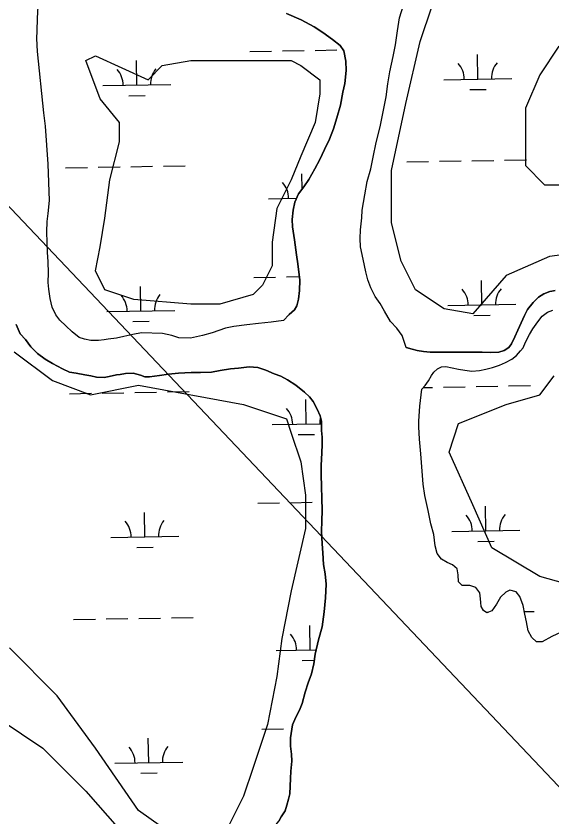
# Model space of a CAD drawing. Extents: x 3903937 to 3942190, y 260677 to 286651.
# Drawn here: x 3930743 to 3931532, y 274704 to 275883 of the extents above; entities that cross this region are included whole.
import ezdxf

# ---------------------------------------------------------------- set-up
doc = ezdxf.new("R2010")
doc.units = 0
for name, color, linetype in [('V-SITE-VEGE', 7, 'Continuous'), ('V-TOPO-SHOR', 7, 'Continuous'), ('V-UTIL-LINE', 7, 'Continuous'), ('V-WETL-SWMP', 7, 'Continuous')]:
    doc.layers.add(name, color=color, linetype=linetype)

msp = doc.modelspace()

# ---------------------------------------------------------------- linework, layer by layer
at = {"layer": 'V-SITE-VEGE'}
for points in [[(3931584.1, 275536.2), (3931527.9, 275529.1), (3931464.6, 275501), (3931415.4, 275444.7), (3931373.3, 275451.8), (3931331.1, 275479.9), (3931310, 275522.1), (3931295.9, 275578.3), (3931295.9, 275655.7), (3931317, 275754.2), (3931338.1, 275845.6), (3931373.3, 275951.1)], [(3931542, 275838.6), (3931513.8, 275796.4), (3931492.8, 275747.1), (3931492.8, 275704.9), (3931492.8, 275662.7), (3931520.9, 275634.6), (3931549, 275634.6)], [(3930740.6, 275388.5), (3930796.9, 275346.3), (3930853.1, 275325.2), (3930923.4, 275339.2), (3931078, 275311.1), (3931141.3, 275290), (3931148.3, 275268.9), (3931162.4, 275226.7), (3931169.4, 275177.5), (3931169.4, 275128.3), (3931148.3, 275036.8), (3931134.3, 274966.5), (3931127.2, 274910.2), (3931113.2, 274839.9), (3931092.1, 274776.6), (3931078, 274734.4), (3931056.9, 274692.2)], [(3931563, 275043.9), (3931513.8, 275057.9), (3931443.5, 275100.1), (3931415.4, 275163.4), (3931380.3, 275240.8), (3931394.3, 275283), (3931464.6, 275311.1), (3931513.8, 275325.2), (3931534.9, 275353.3)], [(3930972.6, 274678.2), (3930923.4, 274713.3), (3930860.1, 274804.8), (3930803.9, 274882.1), (3930733.6, 274952.4)], [(3930677.4, 274643), (3930635.2, 274741.5), (3930564.9, 274825.9), (3930557.9, 274854), (3930550.9, 274903.2), (3930579, 274938.4), (3930600.1, 274938.4), (3930642.2, 274910.2), (3930684.4, 274868.1), (3930719.5, 274847), (3930782.8, 274804.8), (3930846.1, 274741.5), (3930895.3, 274685.2)]]:
    msp.add_lwpolyline(points, dxfattribs=at)
msp.add_lwpolyline([(3931078, 275817.5), (3931148.3, 275817.5), (3931162.4, 275810.4), (3931190.5, 275789.3), (3931190.5, 275768.2), (3931183.5, 275726), (3931162.4, 275676.8), (3931148.3, 275641.6), (3931127.2, 275599.4), (3931120.2, 275550.2), (3931120.2, 275515.1), (3931106.1, 275486.9), (3931092.1, 275472.9), (3931042.9, 275458.8), (3931000.7, 275458.8), (3930916.4, 275465.8), (3930874.2, 275479.9), (3930860.1, 275508), (3930867.2, 275543.2), (3930874.2, 275585.4), (3930881.2, 275641.6), (3930895.3, 275697.9), (3930895.3, 275726), (3930867.2, 275761.2), (3930846.1, 275817.5), (3930860.1, 275824.5), (3930937.5, 275789.3), (3930958.5, 275810.4), (3931000.7, 275817.5)], close=True, dxfattribs=at)
at = {"layer": 'V-TOPO-SHOR'}
for points in [[(3931294.1, 275433.2), (3931285.4, 275448.3), (3931278.8, 275459.5), (3931271.9, 275469.8), (3931265.3, 275482.9), (3931261.1, 275494.7), (3931257.8, 275506.2), (3931254, 275524.9), (3931250, 275543), (3931249.5, 275555.6), (3931249.9, 275568.3), (3931251.9, 275585.6), (3931252.7, 275597.3), (3931256.3, 275619.8), (3931259.9, 275639.3), (3931265.1, 275658), (3931268.5, 275675.1), (3931273.1, 275696.9), (3931278.8, 275720), (3931283, 275739.3), (3931287.8, 275764.2), (3931290.4, 275783.2), (3931293.4, 275800.9), (3931298.2, 275823.4), (3931301.4, 275840.7), (3931304.6, 275861), (3931307.6, 275880.3), (3931316.4, 275908.7)], [(3930836, 275409.7), (3930825.7, 275417.9), (3930816.4, 275426.9), (3930808, 275435.2), (3930802.1, 275442.8), (3930796.5, 275454.5), (3930793.7, 275466.9), (3930791.4, 275480.6), (3930790.8, 275490.7), (3930791.2, 275504.8), (3930790.6, 275521), (3930789.8, 275535.1), (3930789.2, 275549.4), (3930788.8, 275565.1), (3930789.3, 275580.6), (3930790.7, 275592), (3930792.5, 275611.6), (3930790.7, 275665), (3930786.6, 275721), (3930784.2, 275740.7), (3930775, 275830.6), (3930774, 275849.9), (3930774.2, 275861.3), (3930775, 275879.4), (3930776.6, 275907)], [(3931136.6, 275434.7), (3931145.3, 275443.7), (3931153.1, 275450.2), (3931156.5, 275456.4), (3931158.9, 275466.3), (3931160.5, 275478.9), (3931160.9, 275494.2), (3931158.1, 275518.2), (3931156, 275531.2), (3931153, 275553.3), (3931150.2, 275572.7), (3931149.4, 275583.5), (3931151, 275597.2), (3931153.6, 275608.9), (3931158.8, 275621.1), (3931166.8, 275631.4), (3931174.2, 275642.1), (3931182.7, 275657.8), (3931190.1, 275671.8), (3931197.3, 275686.5), (3931204.4, 275701.8), (3931210.4, 275716.9), (3931215.2, 275733), (3931220.8, 275751.9), (3931224, 275771), (3931227, 275783.9), (3931229.2, 275802.8), (3931228.4, 275816.7), (3931225.4, 275831.6), (3931220.1, 275839.4), (3931209.1, 275848.4), (3931194.8, 275858.9), (3931181.7, 275867.3), (3931162.8, 275877.2), (3931141, 275886.8)], [(3931317.5, 275395), (3931326.1, 275392.4), (3931333.6, 275390.6), (3931342.8, 275389.2), (3931352.5, 275388.2), (3931363.5, 275388.2), (3931374.8, 275388.2), (3931384.4, 275387.8), (3931396.3, 275387.8), (3931405.8, 275388), (3931417, 275387.9), (3931429.3, 275387.9), (3931441.6, 275387.3), (3931453.8, 275388.1), (3931461.5, 275390.5), (3931468.3, 275395.1), (3931472.1, 275400.4), (3931476.9, 275410.8), (3931481.6, 275420.5), (3931486.6, 275431.2), (3931491.4, 275442.2), (3931496, 275450.7), (3931504.3, 275461.3), (3931512.1, 275468.8), (3931519.9, 275473.8), (3931528.4, 275477.3), (3931531.6, 275477.9), (3931536.6, 275478.7)], [(3931340.1, 275333.5), (3931345.3, 275338.7), (3931349.9, 275345.8), (3931354.3, 275353.6), (3931358.1, 275358.8), (3931363.4, 275363.5), (3931369, 275366.5), (3931375.8, 275366.9), (3931384.9, 275365.1), (3931394.1, 275362.9), (3931403.4, 275361.3), (3931414, 275359.9), (3931425.3, 275361.1), (3931434.6, 275362.9), (3931444.4, 275365.4), (3931454.7, 275369), (3931463.5, 275373), (3931472.6, 275377.5), (3931479.4, 275383.1), (3931485.6, 275389.9), (3931489.2, 275394.6), (3931492.8, 275402.6), (3931498.9, 275414.1), (3931503.7, 275422.5), (3931510.9, 275432.8), (3931517.3, 275441), (3931525.4, 275446.9), (3931532.8, 275450.1)], [(3931133.6, 274703.6), (3931139.2, 274712.7), (3931141.6, 274720.7), (3931144.2, 274729.6), (3931146, 274737.6), (3931147, 274760), (3931147.4, 274771.2), (3931149.2, 274785.5), (3931148.6, 274796), (3931146.9, 274807.6), (3931146.9, 274819.9), (3931150.1, 274839), (3931155.1, 274850.5), (3931160.2, 274860.7), (3931164.4, 274870.8), (3931168.8, 274887.1), (3931173, 274901.2), (3931177.8, 274914.5), (3931181.2, 274929), (3931183.2, 274943.2), (3931188.4, 274964.4), (3931193.6, 274983.3), (3931196.8, 275005.8), (3931198.8, 275026.1), (3931199.6, 275046.6), (3931198, 275061.5), (3931195.6, 275075.4), (3931194.5, 275092.7), (3931193.9, 275105.8), (3931192.7, 275124.1), (3931193.1, 275139.5), (3931193.5, 275154.8), (3931193.3, 275173.1), (3931192.6, 275189.8), (3931192.2, 275207.9), (3931192.2, 275221.2), (3931193, 275239.7), (3931193.8, 275252.2), (3931193.6, 275263), (3931192.6, 275272.9), (3931192.9, 275281.5), (3931192.9, 275286.6), (3931190.7, 275294.4), (3931186.5, 275303.9), (3931180.4, 275315.3), (3931175.2, 275322), (3931167.5, 275329.2), (3931155.1, 275339.2), (3931142.6, 275347.3), (3931132.7, 275352.7), (3931122.9, 275356.3), (3931111, 275361.5), (3931099.1, 275365.5), (3931086.1, 275366.5), (3931070.4, 275364.3), (3931058.7, 275363.5), (3931043.8, 275361.1), (3931030.8, 275358.8), (3931014.9, 275358), (3931001.2, 275358), (3930982.5, 275357.2), (3930967.8, 275355.8), (3930954.5, 275353.9), (3930939.8, 275351.7), (3930933, 275351.9), (3930926.4, 275354.1), (3930915.5, 275356.9), (3930904.4, 275356.7), (3930896.6, 275355.1), (3930891, 275354.5), (3930880.5, 275352.3), (3930872.9, 275350.8), (3930861.6, 275351.2), (3930853.4, 275353), (3930844.5, 275354.4), (3930831.6, 275357), (3930821.8, 275358.8), (3930811.9, 275363.3), (3930797, 275371.1), (3930786.2, 275377.7), (3930774.7, 275386.2), (3930765, 275396), (3930757.4, 275406.7), (3930749.5, 275414.9), (3930743.3, 275428.8)], [(3931136.6, 275434.7), (3931118.9, 275432.2), (3931100.2, 275430.2), (3931082.9, 275428.2), (3931063.8, 275426), (3931051.4, 275423.5), (3931032, 275416.7), (3931017.6, 275412.6), (3930999.9, 275408.4), (3930982.6, 275409), (3930972.5, 275412.4), (3930958.6, 275415.6), (3930927.9, 275416.6), (3930915, 275414.2), (3930901.9, 275411.1), (3930891.1, 275408.7), (3930879, 275407.3), (3930873, 275406.1), (3930864.5, 275405.3), (3930853.5, 275405.2), (3930844, 275407), (3930836, 275409.7)], [(3931317.5, 275395), (3931311.2, 275412.7), (3931303.6, 275423.4), (3931294.1, 275433.2)], [(3931545.4, 274975.6), (3931531.6, 274969.5), (3931517.1, 274961.3), (3931508.8, 274961.5), (3931502, 274967.7), (3931496.8, 274977.5), (3931494.1, 274990.8), (3931491.7, 275002.3), (3931489.5, 275014.8), (3931484.5, 275028.2), (3931479, 275034.9), (3931469.8, 275037.3), (3931463.9, 275034.4), (3931456.1, 275027.4), (3931450.3, 275017.1), (3931443.4, 275007.1), (3931436, 275004.2), (3931431.2, 275007.5), (3931427.7, 275013.3), (3931426.9, 275019.5), (3931426.7, 275025), (3931425.7, 275033.6), (3931419.7, 275041.6), (3931410.8, 275044.4), (3931399.6, 275044.4), (3931394.1, 275049.9), (3931393.9, 275060.1), (3931392.3, 275068.8), (3931385.3, 275074.8), (3931377.6, 275078.2), (3931369.2, 275083.2), (3931363.1, 275091.7), (3931359.9, 275102.9), (3931357.9, 275119.6), (3931353.6, 275135.1), (3931349.4, 275154.8), (3931344.5, 275176.7), (3931342.2, 275193.7), (3931340.4, 275219.1), (3931338.8, 275238.1), (3931337, 275260), (3931335.8, 275278), (3931335.9, 275286.6), (3931337.3, 275308.7), (3931340.1, 275333.5)], [(3931152.9, 274529.4), (3931147.2, 274533.8), (3931137.6, 274540.1), (3931129.2, 274546.3), (3931121.6, 274553.5), (3931111.8, 274563.9), (3931100.8, 274577.4), (3931092.9, 274587.5), (3931087.6, 274598.4), (3931086, 274608.1), (3931086.3, 274624.4), (3931089.6, 274639.6), (3931094.9, 274650.7), (3931109.1, 274671.2), (3931117.2, 274681), (3931129.7, 274697.3), (3931133.6, 274703.6)]]:
    msp.add_lwpolyline(points, dxfattribs=at)
at = {"layer": 'V-UTIL-LINE'}
msp.add_lwpolyline([(3921517.4, 284435.9), (3929017.8, 277413.5), (3932265.6, 273984.1), (3936271.1, 267959.1), (3937259.2, 266527.6)], dxfattribs=at)
at = {"layer": 'V-WETL-SWMP'}
for p, q in [((3931087.2, 275830.8), (3931119.2, 275831.3)), ((3931135.2, 275831.6), (3931167.2, 275832.2)), ((3931183.2, 275832.4), (3931215.2, 275833)), ((3931422.8, 275790.2), (3931422.2, 275826.2)), ((3930921, 275781.4), (3930920.4, 275817.4)), ((3931372.9, 275789.3), (3931472.8, 275791.1)), ((3930871, 275780.5), (3930971, 275782.3)), ((3931411.1, 275774.6), (3931435.1, 275775)), ((3930909.3, 275765.7), (3930933.3, 275766.2)), ((3930864.3, 275660.3), (3930896.3, 275660.9)), ((3930912.3, 275661.1), (3930944.3, 275661.7)), ((3930960.3, 275662), (3930992.3, 275662.6)), ((3931318.1, 275668.3), (3931350.1, 275668.9)), ((3931366.1, 275669.1), (3931398.1, 275669.7)), ((3931414.1, 275670), (3931446.1, 275670.5)), ((3931462.1, 275670.8), (3931494.1, 275671.4)), ((3930816.3, 275659.5), (3930848.3, 275660)), ((3931164.2, 275628.1), (3931163.8, 275650.8)), ((3931114.5, 275614), (3931156.1, 275614.7)), ((3931093.1, 275498.1), (3931125.1, 275498.7)), ((3931141.1, 275499), (3931160.3, 275499.3)), ((3930926.9, 275448.8), (3930926.2, 275484.8)), ((3931428.7, 275457.6), (3931428.1, 275493.6)), ((3930876.9, 275447.9), (3930976.9, 275449.6)), ((3931378.7, 275456.7), (3931478.7, 275458.5)), ((3931417, 275442), (3931441, 275442.4)), ((3930743.3, 275428.8), (3930749.5, 275414.9)), ((3930915.1, 275433.1), (3930939.1, 275433.5)), ((3930749.5, 275414.9), (3930757.4, 275406.7)), ((3930757.4, 275406.7), (3930765, 275396)), ((3930765, 275396), (3930774.7, 275386.2)), ((3930774.7, 275386.2), (3930786.2, 275377.7)), ((3930786.2, 275377.7), (3930797, 275371.1)), ((3930797, 275371.1), (3930811.9, 275363.3)), ((3931070.4, 275364.3), (3931086.1, 275366.5)), ((3931086.1, 275366.5), (3931099.1, 275365.5)), ((3930811.9, 275363.3), (3930821.8, 275358.8)), ((3930821.8, 275358.8), (3930831.6, 275357)), ((3930831.6, 275357), (3930844.5, 275354.4)), ((3930844.5, 275354.4), (3930853.4, 275353)), ((3930880.5, 275352.3), (3930891, 275354.5)), ((3930891, 275354.5), (3930896.6, 275355.1)), ((3930896.6, 275355.1), (3930904.4, 275356.7)), ((3930904.4, 275356.7), (3930915.5, 275356.9)), ((3930915.5, 275356.9), (3930926.4, 275354.1)), ((3930926.4, 275354.1), (3930933, 275351.9)), ((3930954.5, 275353.9), (3930967.8, 275355.8)), ((3930967.8, 275355.8), (3930982.5, 275357.2)), ((3930982.5, 275357.2), (3931001.2, 275358)), ((3931001.2, 275358), (3931014.9, 275358)), ((3931014.9, 275358), (3931030.8, 275358.8)), ((3931030.8, 275358.8), (3931043.8, 275361.1)), ((3931043.8, 275361.1), (3931058.7, 275363.5)), ((3931058.7, 275363.5), (3931070.4, 275364.3)), ((3931099.1, 275365.5), (3931111, 275361.5)), ((3931111, 275361.5), (3931122.9, 275356.3)), ((3931122.9, 275356.3), (3931132.7, 275352.7)), ((3930853.4, 275353), (3930861.6, 275351.2)), ((3930861.6, 275351.2), (3930872.9, 275350.8)), ((3930872.9, 275350.8), (3930880.5, 275352.3)), ((3930933, 275351.9), (3930939.8, 275351.7)), ((3930939.8, 275351.7), (3930954.5, 275353.9)), ((3931132.7, 275352.7), (3931142.6, 275347.3)), ((3931142.6, 275347.3), (3931155.1, 275339.2)), ((3931155.1, 275339.2), (3931167.5, 275329.2)), ((3931342.6, 275336), (3931356, 275336.2)), ((3931372, 275336.5), (3931404, 275337.1)), ((3931420, 275337.4), (3931452, 275337.9)), ((3931468, 275338.2), (3931500, 275338.8)), ((3930822.2, 275326.8), (3930854.2, 275327.4)), ((3930870.2, 275327.7), (3930902.1, 275328.2)), ((3930918.1, 275328.5), (3930950.1, 275329.1)), ((3930966.1, 275329.4), (3930998.1, 275329.9)), ((3931167.5, 275329.2), (3931175.2, 275322)), ((3931175.2, 275322), (3931180.4, 275315.3)), ((3931170.3, 275282.2), (3931169.7, 275318.2)), ((3931180.4, 275315.3), (3931186.5, 275303.9)), ((3931186.5, 275303.9), (3931190.7, 275294.4)), ((3931190.7, 275294.4), (3931192.9, 275286.6)), ((3931192.9, 275286.6), (3931192.9, 275281.5)), ((3931120.3, 275281.3), (3931192.9, 275282.6)), ((3931192.9, 275281.5), (3931192.6, 275272.9)), ((3931192.6, 275272.9), (3931193.6, 275263)), ((3931158.6, 275266.6), (3931182.6, 275267)), ((3931193.6, 275263), (3931193.8, 275252.2)), ((3931193.8, 275252.2), (3931193, 275239.7)), ((3931193, 275239.7), (3931192.2, 275221.2)), ((3931192.2, 275221.2), (3931192.2, 275207.9)), ((3931192.2, 275207.9), (3931192.6, 275189.8)), ((3931192.6, 275189.8), (3931193.3, 275173.1)), ((3931098.9, 275165.5), (3931130.9, 275166.1)), ((3931146.9, 275166.3), (3931178.9, 275166.9)), ((3931193.3, 275173.1), (3931193.5, 275154.8)), ((3931193.5, 275154.8), (3931193.1, 275139.5)), ((3931434.6, 275125), (3931433.9, 275161)), ((3930932.7, 275116.1), (3930932.1, 275152.1)), ((3931193.1, 275139.5), (3931192.7, 275124.1)), ((3931192.7, 275124.1), (3931193.9, 275105.8)), ((3931384.6, 275124.1), (3931484.6, 275125.9)), ((3930882.7, 275115.3), (3930982.7, 275117)), ((3931422.8, 275109.3), (3931446.8, 275109.8)), ((3930921, 275100.5), (3930945, 275100.9)), ((3931193.9, 275105.8), (3931194.5, 275092.7)), ((3931194.5, 275092.7), (3931195.6, 275075.4)), ((3931195.6, 275075.4), (3931198, 275061.5)), ((3931198, 275061.5), (3931199.6, 275046.6)), ((3931199.6, 275046.6), (3931198.8, 275026.1)), ((3931198.8, 275026.1), (3931196.8, 275005.8)), ((3931196.8, 275005.8), (3931193.6, 274983.3)), ((3931435, 275004.9), (3931437.9, 275004.9)), ((3931491.1, 275005.9), (3931505.8, 275006.1)), ((3930828, 274994.2), (3930860, 274994.8)), ((3930876, 274995.1), (3930908, 274995.6)), ((3930924, 274995.9), (3930956, 274996.5)), ((3930972, 274996.7), (3931004, 274997.3)), ((3931176.2, 274949.6), (3931175.5, 274985.6)), ((3931193.6, 274983.3), (3931188.4, 274964.4)), ((3931188.4, 274964.4), (3931183.2, 274943.2)), ((3931126.2, 274948.7), (3931184.8, 274949.7)), ((3931183.2, 274943.2), (3931181.2, 274929)), ((3931164.4, 274933.9), (3931181.9, 274934.3)), ((3931181.2, 274929), (3931177.8, 274914.5)), ((3931177.8, 274914.5), (3931173, 274901.2)), ((3931173, 274901.2), (3931168.8, 274887.1)), ((3931168.8, 274887.1), (3931164.4, 274870.8)), ((3931164.4, 274870.8), (3931160.2, 274860.7)), ((3931160.2, 274860.7), (3931155.1, 274850.5)), ((3931155.1, 274850.5), (3931150.1, 274839)), ((3931150.1, 274839), (3931146.9, 274819.9)), ((3931104.8, 274832.9), (3931136.8, 274833.4)), ((3930938.6, 274783.5), (3930937.9, 274819.5)), ((3931146.9, 274819.9), (3931146.9, 274807.6)), ((3931146.9, 274807.6), (3931148.6, 274796)), ((3931148.6, 274796), (3931149.2, 274785.5)), ((3930888.6, 274782.6), (3930988.6, 274784.4)), ((3931149.2, 274785.5), (3931147.4, 274771.2)), ((3930926.9, 274767.9), (3930950.9, 274768.3)), ((3931147.4, 274771.2), (3931147, 274760)), ((3931147, 274760), (3931146, 274737.6)), ((3931144.2, 274729.6), (3931141.6, 274720.7)), ((3931146, 274737.6), (3931144.2, 274729.6)), ((3931141.6, 274720.7), (3931139.2, 274712.7)), ((3931139.2, 274712.7), (3931133.6, 274703.6)), ((3931133.6, 274703.6), (3931129.7, 274697.3))]:
    msp.add_line(p, q, dxfattribs=at)
for points in [[(3931294.1, 275433.2), (3931285.4, 275448.3), (3931278.8, 275459.5), (3931271.9, 275469.8), (3931265.3, 275482.9), (3931261.1, 275494.7), (3931257.8, 275506.2), (3931254, 275524.9), (3931250, 275543), (3931249.5, 275555.6), (3931249.9, 275568.3), (3931251.9, 275585.6), (3931252.7, 275597.3), (3931256.3, 275619.8), (3931259.9, 275639.3), (3931265.1, 275658), (3931268.5, 275675.1), (3931273.1, 275696.9), (3931278.8, 275720), (3931283, 275739.3), (3931287.8, 275764.2), (3931290.4, 275783.2), (3931293.4, 275800.9), (3931298.2, 275823.4), (3931301.4, 275840.7), (3931304.6, 275861), (3931307.6, 275880.3), (3931316.4, 275908.7)], [(3931141, 275886.8), (3931162.8, 275877.2), (3931181.7, 275867.3), (3931194.8, 275858.9), (3931209.1, 275848.4), (3931220.1, 275839.4), (3931225.4, 275831.6), (3931228.4, 275816.7), (3931229.2, 275802.8), (3931227, 275783.9), (3931224, 275771), (3931220.8, 275751.9), (3931215.2, 275733), (3931210.4, 275716.9), (3931204.4, 275701.8), (3931197.3, 275686.5), (3931190.1, 275671.8), (3931182.7, 275657.8), (3931174.2, 275642.1), (3931166.8, 275631.4), (3931158.8, 275621.1), (3931153.6, 275608.9), (3931151, 275597.2), (3931149.4, 275583.5), (3931150.2, 275572.7), (3931153, 275553.3), (3931156, 275531.2), (3931158.1, 275518.2), (3931160.9, 275494.2), (3931160.5, 275478.9), (3931158.9, 275466.3), (3931156.5, 275456.4), (3931153.1, 275450.2), (3931145.3, 275443.7), (3931136.6, 275434.7), (3931118.9, 275432.2), (3931100.2, 275430.2), (3931082.9, 275428.2), (3931063.8, 275426), (3931051.4, 275423.5), (3931032, 275416.7), (3931017.6, 275412.6), (3930999.9, 275408.4), (3930982.6, 275409), (3930972.5, 275412.4), (3930958.6, 275415.6), (3930927.9, 275416.6), (3930915, 275414.2), (3930901.9, 275411.1), (3930891.1, 275408.7), (3930879, 275407.3), (3930873, 275406.1), (3930864.5, 275405.3), (3930853.5, 275405.2), (3930844, 275407), (3930836, 275409.7), (3930825.7, 275417.9), (3930816.4, 275426.9), (3930808, 275435.2), (3930802.1, 275442.8), (3930796.5, 275454.5), (3930793.7, 275466.9), (3930791.4, 275480.6), (3930790.8, 275490.7), (3930791.2, 275504.8), (3930790.6, 275521), (3930789.8, 275535.1), (3930789.2, 275549.4), (3930788.8, 275565.1), (3930789.3, 275580.6), (3930790.7, 275592), (3930792.5, 275611.6), (3930790.7, 275665), (3930786.6, 275721), (3930784.2, 275740.7), (3930775, 275830.6), (3930774, 275849.9), (3930774.2, 275861.3), (3930775, 275879.4), (3930776.6, 275907)], [(3931536.6, 275478.7), (3931531.6, 275477.9), (3931528.4, 275477.3), (3931519.9, 275473.8), (3931512.1, 275468.8), (3931504.3, 275461.3), (3931496, 275450.7), (3931491.4, 275442.2), (3931486.6, 275431.2), (3931481.6, 275420.5), (3931476.9, 275410.8), (3931472.1, 275400.4), (3931468.3, 275395.1), (3931461.5, 275390.5), (3931453.8, 275388.1), (3931441.6, 275387.3), (3931429.3, 275387.9), (3931417, 275387.9), (3931405.8, 275388), (3931396.3, 275387.8), (3931384.4, 275387.8), (3931374.8, 275388.2), (3931363.5, 275388.2), (3931352.5, 275388.2), (3931342.8, 275389.2), (3931333.6, 275390.6), (3931326.1, 275392.4), (3931317.5, 275395), (3931311.2, 275412.7), (3931303.6, 275423.4), (3931294.1, 275433.2)], [(3931545.4, 274975.6), (3931531.6, 274969.5), (3931517.1, 274961.3), (3931508.8, 274961.5), (3931502, 274967.7), (3931496.8, 274977.5), (3931494.1, 274990.8), (3931491.7, 275002.3), (3931489.5, 275014.8), (3931484.5, 275028.2), (3931479, 275034.9), (3931469.8, 275037.3), (3931463.9, 275034.4), (3931456.1, 275027.4), (3931450.3, 275017.1), (3931443.4, 275007.1), (3931436, 275004.2), (3931431.2, 275007.5), (3931427.7, 275013.3), (3931426.9, 275019.5), (3931426.7, 275025), (3931425.7, 275033.6), (3931419.7, 275041.6), (3931410.8, 275044.4), (3931399.6, 275044.4), (3931394.1, 275049.9), (3931393.9, 275060.1), (3931392.3, 275068.8), (3931385.3, 275074.8), (3931377.6, 275078.2), (3931369.2, 275083.2), (3931363.1, 275091.7), (3931359.9, 275102.9), (3931357.9, 275119.6), (3931353.6, 275135.1), (3931349.4, 275154.8), (3931344.5, 275176.7), (3931342.2, 275193.7), (3931340.4, 275219.1), (3931338.8, 275238.1), (3931337, 275260), (3931335.8, 275278), (3931335.9, 275286.6), (3931337.3, 275308.7), (3931340.1, 275333.5), (3931345.3, 275338.7), (3931349.9, 275345.8), (3931354.3, 275353.6), (3931358.1, 275358.8), (3931363.4, 275363.5), (3931369, 275366.5), (3931375.8, 275366.9), (3931384.9, 275365.1), (3931394.1, 275362.9), (3931403.4, 275361.3), (3931414, 275359.9), (3931425.3, 275361.1), (3931434.6, 275362.9), (3931444.4, 275365.4), (3931454.7, 275369), (3931463.5, 275373), (3931472.6, 275377.5), (3931479.4, 275383.1), (3931485.6, 275389.9), (3931489.2, 275394.6), (3931492.8, 275402.6), (3931498.9, 275414.1), (3931503.7, 275422.5), (3931510.9, 275432.8), (3931517.3, 275441), (3931525.4, 275446.9), (3931532.8, 275450.1)]]:
    msp.add_lwpolyline(points, dxfattribs=at)
for centre, start, end in [((3931478.1, 275791.7), 140.2366, 181.7802), ((3930865.8, 275780.9), 0.2366, 41.7802), ((3930976.2, 275782.8), 140.2366, 181.7802), ((3931367.6, 275789.7), 0.2366, 41.7802), ((3931109.2, 275614.3), 0.2366, 41.7802), ((3930982.1, 275450.2), 140.2366, 181.7802), ((3931373.5, 275457.1), 0.2366, 41.7802), ((3931483.9, 275459), 140.2366, 181.7802), ((3930871.6, 275448.3), 0.2366, 41.7802), ((3931115.1, 275281.7), 0.2366, 41.7802), ((3931225.5, 275283.7), 166.0883, 181.7802), ((3931379.3, 275124.5), 0.2366, 41.7802), ((3931489.8, 275126.4), 140.2366, 181.7802), ((3930877.5, 275115.6), 0.2366, 41.7802), ((3930988, 275117.6), 140.2366, 181.7802), ((3931120.9, 274949.1), 0.2366, 41.7802), ((3930883.3, 274783), 0.2366, 41.7802), ((3930993.8, 274785), 140.2366, 181.7802)]:
    msp.add_arc(centre, 35.2, start, end, dxfattribs=at)

doc.saveas('drawing.dxf')
